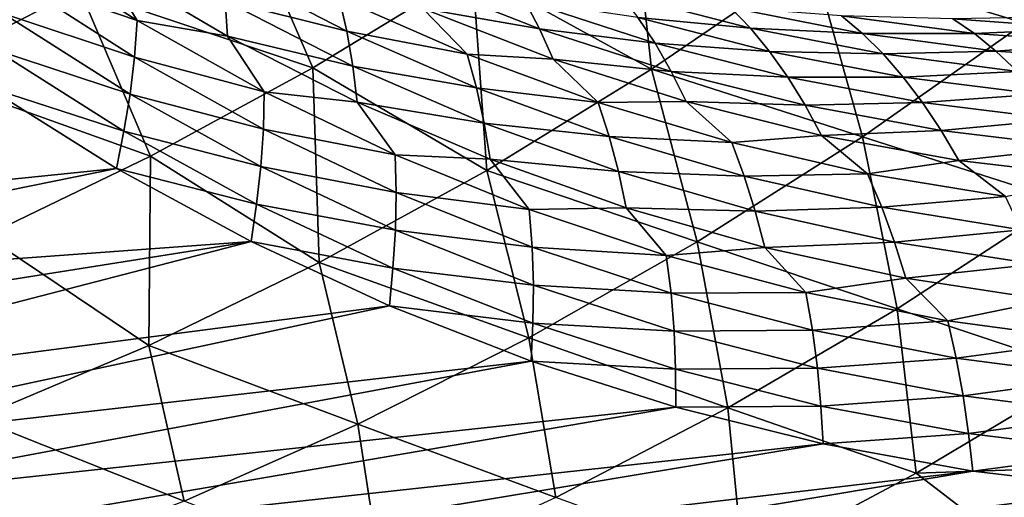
# Model space of a CAD drawing. Header units: metres. Extents: x -46 to 104, y -30 to 30.
# Tile 619 of 656: x 88.48 to 91.93, y -12.26 to -10.59. Entities that reach past the tile are written whole.
import ezdxf

# ---------------------------------------------------------------- set-up
doc = ezdxf.new("R2010")
doc.units = ezdxf.units.M
doc.layers.add('solid_26_000_502_XXX', color=7, linetype='CONTINUOUS')

msp = doc.modelspace()

# ---------------------------------------------------------------- linework, layer by layer
at = {"layer": 'solid_26_000_502_XXX'}
for points in [[(91.998573, -10.597742, 277.530273), (91.257797, -10.373158, 277.045166), (91.809578, -9.956502, 276.732849)], [(92.551643, -10.168541, 277.219482), (91.998573, -10.597742, 277.530273), (91.809578, -9.956502, 276.732849)], [(90.692917, -10.759432, 277.372742), (90.066513, -10.413447, 276.844635), (90.614464, -10.042553, 276.526123)], [(91.257797, -10.373158, 277.045166), (90.692917, -10.759432, 277.372742), (90.614464, -10.042553, 276.526123)], [(88.68985, -10.479208, 276.788361), (88.122704, -10.772085, 277.135803), (87.949928, -10.126171, 276.379517)], [(89.507423, -10.754422, 277.176941), (88.68985, -10.479208, 276.788361), (89.247696, -10.15531, 276.453613)], [(90.066513, -10.413447, 276.844635), (89.507423, -10.754422, 277.176941), (89.247696, -10.15531, 276.453613)], [(88.891769, -10.588792, 297.365173), (88.459984, -10.309841, 297.727661), (88.445129, -10.436358, 297.760468)], [(88.768692, -10.384678, 297.433105), (88.459984, -10.309841, 297.727661), (88.891769, -10.588792, 297.365173)], [(91.431999, -10.996733, 277.856598), (90.692917, -10.759432, 277.372742), (91.257797, -10.373158, 277.045166)], [(91.998573, -10.597742, 277.530273), (91.431999, -10.996733, 277.856598), (91.257797, -10.373158, 277.045166)], [(89.209122, -10.644283, 297.068207), (88.768692, -10.384678, 297.433105), (88.891769, -10.588792, 297.365173)], [(89.200203, -10.519485, 297.026825), (88.768692, -10.384678, 297.433105), (89.209122, -10.644283, 297.068207)], [(89.626625, -10.626513, 296.617767), (89.184738, -10.398569, 296.977509), (89.200203, -10.519485, 297.026825)], [(89.59935, -10.509254, 296.564911), (89.184738, -10.398569, 296.977509), (89.626625, -10.626513, 296.617767)], [(88.882988, -10.717382, 297.39325), (88.445129, -10.436358, 297.760468), (88.423439, -10.563901, 297.78479)], [(88.891769, -10.588792, 297.365173), (88.445129, -10.436358, 297.760468), (88.882988, -10.717382, 297.39325)], [(90.116249, -11.114432, 277.714844), (89.507423, -10.754422, 277.176941), (90.066513, -10.413447, 276.844635)], [(90.30117, -10.618684, 295.821564), (89.850197, -10.440914, 296.178009), (89.892563, -10.546463, 296.242706)], [(90.249352, -10.520124, 295.753296), (89.850197, -10.440914, 296.178009), (90.30117, -10.618684, 295.821564)], [(90.692917, -10.759432, 277.372742), (90.116249, -11.114432, 277.714844), (90.066513, -10.413447, 276.844635)], [(88.938461, -11.064713, 277.522278), (88.122704, -10.772085, 277.135803), (88.68985, -10.479208, 276.788361)], [(89.507423, -10.754422, 277.176941), (88.938461, -11.064713, 277.522278), (88.68985, -10.479208, 276.788361)], [(90.04747, -10.707488, 296.206512), (89.59935, -10.509254, 296.564911), (89.626625, -10.626513, 296.617767)], [(89.892563, -10.546463, 296.242706), (89.59935, -10.509254, 296.564911), (90.04747, -10.707488, 296.206512)], [(91.039246, -10.615852, 294.899017), (90.582016, -10.496317, 295.248566), (90.645508, -10.578055, 295.326874)], [(90.970024, -10.543708, 294.816895), (90.582016, -10.496317, 295.248566), (91.039246, -10.615852, 294.899017)], [(89.647766, -10.748599, 296.662811), (89.200203, -10.519485, 297.026825), (89.209122, -10.644283, 297.068207)], [(89.626625, -10.626513, 296.617767), (89.200203, -10.519485, 297.026825), (89.647766, -10.748599, 296.662811)], [(90.34832, -10.724598, 295.882782), (89.892563, -10.546463, 296.242706), (90.04747, -10.707488, 296.206512)], [(90.30117, -10.618684, 295.821564), (89.892563, -10.546463, 296.242706), (90.34832, -10.724598, 295.882782)], [(90.705559, -10.668544, 295.398865), (90.249352, -10.520124, 295.753296), (90.30117, -10.618684, 295.821564)], [(90.645508, -10.578055, 295.326874), (90.249352, -10.520124, 295.753296), (90.705559, -10.668544, 295.398865)], [(91.431473, -10.634483, 294.469971), (90.970024, -10.543708, 294.816895), (91.039246, -10.615852, 294.899017)], [(91.3582, -10.572573, 294.383728), (90.970024, -10.543708, 294.816895), (91.431473, -10.634483, 294.469971)], [(88.867516, -10.847036, 297.41272), (88.423439, -10.563901, 297.78479), (88.395088, -10.691538, 297.800446)], [(88.882988, -10.717382, 297.39325), (88.423439, -10.563901, 297.78479), (88.867516, -10.847036, 297.41272)], [(91.106148, -10.69735, 294.974945), (90.645508, -10.578055, 295.326874), (90.705559, -10.668544, 295.398865)], [(91.039246, -10.615852, 294.899017), (90.645508, -10.578055, 295.326874), (91.106148, -10.69735, 294.974945)], [(91.823242, -10.634644, 294.039856), (91.3582, -10.572573, 294.383728), (91.431473, -10.634483, 294.469971)], [(91.747345, -10.583349, 293.949524), (91.3582, -10.572573, 294.383728), (91.823242, -10.634644, 294.039856)], [(92.138519, -10.576282, 293.514618), (91.747345, -10.583349, 293.949524), (92.21534, -10.616733, 293.609131)], [(89.337311, -10.839109, 296.998444), (88.891769, -10.588792, 297.365173), (88.882988, -10.717382, 297.39325)], [(89.209122, -10.644283, 297.068207), (88.891769, -10.588792, 297.365173), (89.337311, -10.839109, 296.998444)], [(91.503586, -10.706218, 294.55011), (91.039246, -10.615852, 294.899017), (91.106148, -10.69735, 294.974945)], [(91.431473, -10.634483, 294.469971), (91.039246, -10.615852, 294.899017), (91.503586, -10.706218, 294.55011)], [(92.13356, -11.221307, 278.382782), (91.431999, -10.996733, 277.856598), (91.998573, -10.597742, 277.530273)], [(92.21534, -10.616733, 293.609131), (91.747345, -10.583349, 293.949524), (91.823242, -10.634644, 294.039856)], [(92.21534, -10.616733, 293.609131), (91.823242, -10.634644, 294.039856), (92.292969, -10.66753, 293.698303)], [(89.662636, -10.874616, 296.699707), (89.209122, -10.644283, 297.068207), (89.337311, -10.839109, 296.998444)], [(89.647766, -10.748599, 296.662811), (89.209122, -10.644283, 297.068207), (89.662636, -10.874616, 296.699707)], [(90.080185, -10.825456, 296.255341), (89.626625, -10.626513, 296.617767), (89.647766, -10.748599, 296.662811)], [(90.04747, -10.707488, 296.206512), (89.626625, -10.626513, 296.617767), (90.080185, -10.825456, 296.255341)], [(90.761765, -10.767113, 295.463989), (90.30117, -10.618684, 295.821564), (90.34832, -10.724598, 295.882782)], [(90.705559, -10.668544, 295.398865), (90.30117, -10.618684, 295.821564), (90.761765, -10.767113, 295.463989)], [(91.898827, -10.696065, 294.124512), (91.431473, -10.634483, 294.469971), (91.503586, -10.706218, 294.55011)], [(91.823242, -10.634644, 294.039856), (91.431473, -10.634483, 294.469971), (91.898827, -10.696065, 294.124512)], [(92.292969, -10.66753, 293.698303), (91.823242, -10.634644, 294.039856), (91.898827, -10.696065, 294.124512)], [(91.170128, -10.787559, 295.044189), (90.705559, -10.668544, 295.398865), (90.761765, -10.767113, 295.463989)], [(91.106148, -10.69735, 294.974945), (90.705559, -10.668544, 295.398865), (91.170128, -10.787559, 295.044189)], [(92.292969, -10.66753, 293.698303), (91.898827, -10.696065, 294.124512), (92.370865, -10.728292, 293.781464)], [(88.845474, -10.976807, 297.423431), (88.395088, -10.691538, 297.800446), (88.362633, -10.819774, 297.805359)], [(88.867516, -10.847036, 297.41272), (88.395088, -10.691538, 297.800446), (88.845474, -10.976807, 297.423431)], [(89.334755, -10.969312, 297.021759), (88.882988, -10.717382, 297.39325), (88.867516, -10.847036, 297.41272)], [(89.337311, -10.839109, 296.998444), (88.882988, -10.717382, 297.39325), (89.334755, -10.969312, 297.021759)], [(90.506004, -10.876612, 295.846375), (90.04747, -10.707488, 296.206512), (90.080185, -10.825456, 296.255341)], [(90.34832, -10.724598, 295.882782), (90.04747, -10.707488, 296.206512), (90.506004, -10.876612, 295.846375)], [(91.573921, -10.787219, 294.623688), (91.106148, -10.69735, 294.974945), (91.170128, -10.787559, 295.044189)], [(91.503586, -10.706218, 294.55011), (91.106148, -10.69735, 294.974945), (91.573921, -10.787219, 294.623688)], [(91.898827, -10.696065, 294.124512), (91.503586, -10.706218, 294.55011), (91.973824, -10.767175, 294.202728)], [(91.973824, -10.767175, 294.202728), (91.503586, -10.706218, 294.55011), (91.573921, -10.787219, 294.623688)], [(92.370865, -10.728292, 293.781464), (91.898827, -10.696065, 294.124512), (91.973824, -10.767175, 294.202728)], [(89.529121, -11.437343, 278.070679), (88.938461, -11.064713, 277.522278), (89.507423, -10.754422, 277.176941)], [(90.116249, -11.114432, 277.714844), (89.529121, -11.437343, 278.070679), (89.507423, -10.754422, 277.176941)], [(90.107094, -10.948282, 296.296112), (89.647766, -10.748599, 296.662811), (89.662636, -10.874616, 296.699707)], [(90.080185, -10.825456, 296.255341), (89.647766, -10.748599, 296.662811), (90.107094, -10.948282, 296.296112)], [(90.813736, -10.873032, 295.521759), (90.34832, -10.724598, 295.882782), (90.506004, -10.876612, 295.846375)], [(90.761765, -10.767113, 295.463989), (90.34832, -10.724598, 295.882782), (90.813736, -10.873032, 295.521759)], [(88.938461, -11.064713, 277.522278), (88.360886, -11.343623, 277.879883), (88.122704, -10.772085, 277.135803)], [(90.853203, -11.364604, 278.197723), (90.116249, -11.114432, 277.714844), (90.692917, -10.759432, 277.372742)], [(91.431999, -10.996733, 277.856598), (90.853203, -11.364604, 278.197723), (90.692917, -10.759432, 277.372742)], [(91.230751, -10.88581, 295.106232), (90.761765, -10.767113, 295.463989), (90.813736, -10.873032, 295.521759)], [(91.170128, -10.787559, 295.044189), (90.761765, -10.767113, 295.463989), (91.230751, -10.88581, 295.106232)], [(91.573921, -10.787219, 294.623688), (91.170128, -10.787559, 295.044189), (91.641846, -10.876857, 294.690216)], [(91.641846, -10.876857, 294.690216), (91.170128, -10.787559, 295.044189), (91.230751, -10.88581, 295.106232)], [(91.973824, -10.767175, 294.202728), (91.573921, -10.787219, 294.623688), (92.047592, -10.847427, 294.273987)], [(92.047592, -10.847427, 294.273987), (91.573921, -10.787219, 294.623688), (91.641846, -10.876857, 294.690216)], [(88.819572, -11.107097, 297.423279), (88.362633, -10.819774, 297.805359), (86.363426, -11.358782, 299.126404)], [(88.845474, -10.976807, 297.423431), (88.362633, -10.819774, 297.805359), (88.819572, -11.107097, 297.423279)], [(89.325645, -11.100602, 297.036377), (88.867516, -10.847036, 297.41272), (88.845474, -10.976807, 297.423431)], [(89.334755, -10.969312, 297.021759), (88.867516, -10.847036, 297.41272), (89.325645, -11.100602, 297.036377)], [(89.795464, -11.060145, 296.628448), (89.337311, -10.839109, 296.998444), (89.334755, -10.969312, 297.021759)], [(89.662636, -10.874616, 296.699707), (89.337311, -10.839109, 296.998444), (89.795464, -11.060145, 296.628448)], [(90.544235, -10.994878, 295.891205), (90.080185, -10.825456, 296.255341), (90.107094, -10.948282, 296.296112)], [(90.506004, -10.876612, 295.846375), (90.080185, -10.825456, 296.255341), (90.544235, -10.994878, 295.891205)], [(92.047592, -10.847427, 294.273987), (91.641846, -10.876857, 294.690216), (92.119469, -10.936203, 294.337891)], [(90.128021, -11.075067, 296.328552), (89.662636, -10.874616, 296.699707), (89.795464, -11.060145, 296.628448)], [(90.107094, -10.948282, 296.296112), (89.662636, -10.874616, 296.699707), (90.128021, -11.075067, 296.328552)], [(90.813736, -10.873032, 295.521759), (90.506004, -10.876612, 295.846375), (90.973747, -11.016184, 295.485413)], [(90.973747, -11.016184, 295.485413), (90.506004, -10.876612, 295.846375), (90.544235, -10.994878, 295.891205)], [(91.28759, -10.991372, 295.160614), (90.813736, -10.873032, 295.521759), (90.973747, -11.016184, 295.485413)], [(91.230751, -10.88581, 295.106232), (90.813736, -10.873032, 295.521759), (91.28759, -10.991372, 295.160614)], [(91.641846, -10.876857, 294.690216), (91.230751, -10.88581, 295.106232), (91.706902, -10.974463, 294.749237)], [(91.706902, -10.974463, 294.749237), (91.230751, -10.88581, 295.106232), (91.28759, -10.991372, 295.160614)], [(92.119469, -10.936203, 294.337891), (91.641846, -10.876857, 294.690216), (91.706902, -10.974463, 294.749237)], [(90.576996, -11.118012, 295.927734), (90.107094, -10.948282, 296.296112), (90.128021, -11.075067, 296.328552)], [(90.544235, -10.994878, 295.891205), (90.107094, -10.948282, 296.296112), (90.576996, -11.118012, 295.927734)], [(92.119469, -10.936203, 294.337891), (91.706902, -10.974463, 294.749237), (92.188957, -11.032836, 294.393921)], [(89.310066, -11.232022, 297.042175), (88.845474, -10.976807, 297.423431), (88.819572, -11.107097, 297.423279)], [(89.325645, -11.100602, 297.036377), (88.845474, -10.976807, 297.423431), (89.310066, -11.232022, 297.042175)], [(89.799248, -11.191487, 296.647003), (89.334755, -10.969312, 297.021759), (89.325645, -11.100602, 297.036377)], [(89.795464, -11.060145, 296.628448), (89.334755, -10.969312, 297.021759), (89.799248, -11.191487, 296.647003)], [(91.017563, -11.134337, 295.526306), (90.544235, -10.994878, 295.891205), (90.576996, -11.118012, 295.927734)], [(90.973747, -11.016184, 295.485413), (90.544235, -10.994878, 295.891205), (91.017563, -11.134337, 295.526306)], [(91.28759, -10.991372, 295.160614), (90.973747, -11.016184, 295.485413), (91.449501, -11.125841, 295.124603)], [(91.706902, -10.974463, 294.749237), (91.28759, -10.991372, 295.160614), (91.768631, -11.079306, 294.800262)], [(91.768631, -11.079306, 294.800262), (91.28759, -10.991372, 295.160614), (91.449501, -11.125841, 295.124603)], [(92.188957, -11.032836, 294.393921), (91.706902, -10.974463, 294.749237), (91.768631, -11.079306, 294.800262)], [(91.552544, -11.599941, 278.723389), (90.853203, -11.364604, 278.197723), (91.431999, -10.996733, 277.856598)], [(91.449501, -11.125841, 295.124603), (90.973747, -11.016184, 295.485413), (91.017563, -11.134337, 295.526306)], [(92.13356, -11.221307, 278.382782), (91.552544, -11.599941, 278.723389), (91.431999, -10.996733, 277.856598)], [(88.932892, -11.727416, 278.439423), (88.360886, -11.343623, 277.879883), (88.938461, -11.064713, 277.522278)], [(89.529121, -11.437343, 278.070679), (88.932892, -11.727416, 278.439423), (88.938461, -11.064713, 277.522278)], [(90.265022, -11.251325, 296.256104), (89.795464, -11.060145, 296.628448), (89.799248, -11.191487, 296.647003)], [(90.128021, -11.075067, 296.328552), (89.795464, -11.060145, 296.628448), (90.265022, -11.251325, 296.256104)], [(92.188957, -11.032836, 294.393921), (91.768631, -11.079306, 294.800262), (92.255577, -11.1366, 294.44165)], [(90.604065, -11.245107, 295.955719), (90.128021, -11.075067, 296.328552), (90.265022, -11.251325, 296.256104)], [(90.576996, -11.118012, 295.927734), (90.128021, -11.075067, 296.328552), (90.604065, -11.245107, 295.955719)], [(91.768631, -11.079306, 294.800262), (91.449501, -11.125841, 295.124603), (91.932014, -11.205298, 294.764832)], [(92.255577, -11.1366, 294.44165), (91.768631, -11.079306, 294.800262), (91.932014, -11.205298, 294.764832)], [(88.819572, -11.107097, 297.423279), (86.363426, -11.358782, 299.126404), (86.589523, -11.560854, 298.925659)], [(89.290878, -11.363861, 297.036896), (88.819572, -11.107097, 297.423279), (86.589523, -11.560854, 298.925659)], [(89.310066, -11.232022, 297.042175), (88.819572, -11.107097, 297.423279), (89.290878, -11.363861, 297.036896)], [(89.796638, -11.323933, 296.656738), (89.325645, -11.100602, 297.036377), (89.310066, -11.232022, 297.042175)], [(89.799248, -11.191487, 296.647003), (89.325645, -11.100602, 297.036377), (89.796638, -11.323933, 296.656738)], [(90.263512, -11.700519, 278.552856), (89.529121, -11.437343, 278.070679), (90.116249, -11.114432, 277.714844)], [(90.853203, -11.364604, 278.197723), (90.263512, -11.700519, 278.552856), (90.116249, -11.114432, 277.714844)], [(91.056236, -11.25734, 295.558655), (90.576996, -11.118012, 295.927734), (90.604065, -11.245107, 295.955719)], [(91.017563, -11.134337, 295.526306), (90.576996, -11.118012, 295.927734), (91.056236, -11.25734, 295.558655)], [(91.449501, -11.125841, 295.124603), (91.017563, -11.134337, 295.526306), (91.498924, -11.243468, 295.16156)], [(91.932014, -11.205298, 294.764832), (91.449501, -11.125841, 295.124603), (91.498924, -11.243468, 295.16156)], [(91.498924, -11.243468, 295.16156), (91.017563, -11.134337, 295.526306), (91.056236, -11.25734, 295.558655)], [(90.275261, -11.383331, 296.269958), (89.799248, -11.191487, 296.647003), (89.796638, -11.323933, 296.656738)], [(90.265022, -11.251325, 296.256104), (89.799248, -11.191487, 296.647003), (90.275261, -11.383331, 296.269958)], [(89.787651, -11.456513, 296.657623), (89.310066, -11.232022, 297.042175), (89.290878, -11.363861, 297.036896)], [(89.796638, -11.323933, 296.656738), (89.310066, -11.232022, 297.042175), (89.787651, -11.456513, 296.657623)], [(91.932014, -11.205298, 294.764832), (91.498924, -11.243468, 295.16156), (91.987068, -11.321986, 294.797974)], [(92.214203, -11.8203, 279.289093), (91.552544, -11.599941, 278.723389), (92.13356, -11.221307, 278.382782)], [(90.604065, -11.245107, 295.955719), (90.265022, -11.251325, 296.256104), (90.744781, -11.412152, 295.882446)], [(90.744781, -11.412152, 295.882446), (90.265022, -11.251325, 296.256104), (90.275261, -11.383331, 296.269958)], [(91.089508, -11.384287, 295.582245), (90.604065, -11.245107, 295.955719), (90.744781, -11.412152, 295.882446)], [(91.056236, -11.25734, 295.558655), (90.604065, -11.245107, 295.955719), (91.089508, -11.384287, 295.582245)], [(91.498924, -11.243468, 295.16156), (91.056236, -11.25734, 295.558655), (91.543549, -11.365904, 295.189789)], [(91.543549, -11.365904, 295.189789), (91.056236, -11.25734, 295.558655), (91.089508, -11.384287, 295.582245)], [(91.987068, -11.321986, 294.797974), (91.498924, -11.243468, 295.16156), (91.543549, -11.365904, 295.189789)], [(90.279251, -11.516443, 296.274872), (89.796638, -11.323933, 296.656738), (89.787651, -11.456513, 296.657623)], [(90.275261, -11.383331, 296.269958), (89.796638, -11.323933, 296.656738), (90.279251, -11.516443, 296.274872)], [(91.987068, -11.321986, 294.797974), (91.543549, -11.365904, 295.189789), (92.037659, -11.443415, 294.822144)], [(89.290878, -11.363861, 297.036896), (86.589523, -11.560854, 298.925659), (86.820442, -11.755476, 298.722931)], [(89.290878, -11.363861, 297.036896), (86.820442, -11.755476, 298.722931), (87.056137, -11.942615, 298.51825)], [(89.775307, -11.589385, 296.647278), (89.290878, -11.363861, 297.036896), (87.056137, -11.942615, 298.51825)], [(88.932892, -11.727416, 278.439423), (88.328926, -11.983985, 278.820221), (88.360886, -11.343623, 277.879883)], [(89.787651, -11.456513, 296.657623), (89.290878, -11.363861, 297.036896), (89.775307, -11.589385, 296.647278)], [(90.960258, -11.946681, 279.078278), (90.263512, -11.700519, 278.552856), (90.853203, -11.364604, 278.197723)], [(91.552544, -11.599941, 278.723389), (90.960258, -11.946681, 279.078278), (90.853203, -11.364604, 278.197723)], [(91.543549, -11.365904, 295.189789), (91.089508, -11.384287, 295.582245), (91.583061, -11.492241, 295.209045)], [(92.037659, -11.443415, 294.822144), (91.543549, -11.365904, 295.189789), (91.583061, -11.492241, 295.209045)], [(90.761551, -11.544341, 295.891571), (90.275261, -11.383331, 296.269958), (90.279251, -11.516443, 296.274872)], [(90.744781, -11.412152, 295.882446), (90.275261, -11.383331, 296.269958), (90.761551, -11.544341, 295.891571)], [(91.089508, -11.384287, 295.582245), (90.744781, -11.412152, 295.882446), (91.23349, -11.542209, 295.508392)], [(91.583061, -11.492241, 295.209045), (91.089508, -11.384287, 295.582245), (91.23349, -11.542209, 295.508392)], [(89.664268, -12.00371, 278.921173), (88.932892, -11.727416, 278.439423), (89.529121, -11.437343, 278.070679)], [(90.263512, -11.700519, 278.552856), (89.664268, -12.00371, 278.921173), (89.529121, -11.437343, 278.070679)], [(91.23349, -11.542209, 295.508392), (90.744781, -11.412152, 295.882446), (90.761551, -11.544341, 295.891571)], [(92.037659, -11.443415, 294.822144), (91.583061, -11.492241, 295.209045), (92.083435, -11.568684, 294.837158)], [(90.276962, -11.649689, 296.270813), (89.787651, -11.456513, 296.657623), (89.775307, -11.589385, 296.647278)], [(90.279251, -11.516443, 296.274872), (89.787651, -11.456513, 296.657623), (90.276962, -11.649689, 296.270813)], [(91.583061, -11.492241, 295.209045), (91.23349, -11.542209, 295.508392), (91.729881, -11.641158, 295.134949)], [(92.083435, -11.568684, 294.837158), (91.583061, -11.492241, 295.209045), (91.729881, -11.641158, 295.134949)], [(99.723099, -11.530102, 289.561859), (88.8218, -13.029628, 297.046387), (99.456894, -11.725806, 289.713562)], [(94.504982, -12.143112, 293.164917), (88.8218, -13.029628, 297.046387), (99.723099, -11.530102, 289.561859)], [(90.772224, -11.677629, 295.891693), (90.279251, -11.516443, 296.274872), (90.276962, -11.649689, 296.270813)], [(90.761551, -11.544341, 295.891571), (90.279251, -11.516443, 296.274872), (90.772224, -11.677629, 295.891693)], [(91.23349, -11.542209, 295.508392), (90.761551, -11.544341, 295.891571), (91.256851, -11.674099, 295.512909)], [(91.256851, -11.674099, 295.512909), (90.761551, -11.544341, 295.891571), (90.772224, -11.677629, 295.891693)], [(91.729881, -11.641158, 295.134949), (91.23349, -11.542209, 295.508392), (91.256851, -11.674099, 295.512909)], [(92.083435, -11.568684, 294.837158), (91.729881, -11.641158, 295.134949), (92.232658, -11.708743, 294.763062)], [(89.775307, -11.589385, 296.647278), (87.056137, -11.942615, 298.51825), (87.296127, -12.12189, 298.312042)], [(90.271568, -11.783073, 296.255432), (89.775307, -11.589385, 296.647278), (87.296127, -12.12189, 298.312042)], [(90.276962, -11.649689, 296.270813), (89.775307, -11.589385, 296.647278), (90.271568, -11.783073, 296.255432)], [(91.619347, -12.17577, 279.644104), (90.960258, -11.946681, 279.078278), (91.552544, -11.599941, 278.723389)], [(92.214203, -11.8203, 279.289093), (91.619347, -12.17577, 279.644104), (91.552544, -11.599941, 278.723389)], [(90.776718, -11.811038, 295.882782), (90.276962, -11.649689, 296.270813), (90.271568, -11.783073, 296.255432)], [(90.772224, -11.677629, 295.891693), (90.276962, -11.649689, 296.270813), (90.776718, -11.811038, 295.882782)], [(91.729881, -11.641158, 295.134949), (91.256851, -11.674099, 295.512909), (91.759865, -11.772264, 295.134888)], [(92.232658, -11.708743, 294.763062), (91.729881, -11.641158, 295.134949), (91.759865, -11.772264, 295.134888)], [(91.256851, -11.674099, 295.512909), (90.772224, -11.677629, 295.891693), (91.274261, -11.807065, 295.50827)], [(91.274261, -11.807065, 295.50827), (90.772224, -11.677629, 295.891693), (90.776718, -11.811038, 295.882782)], [(91.759865, -11.772264, 295.134888), (91.256851, -11.674099, 295.512909), (91.274261, -11.807065, 295.50827)], [(90.358047, -12.260745, 279.446625), (89.664268, -12.00371, 278.921173), (90.263512, -11.700519, 278.552856)], [(90.960258, -11.946681, 279.078278), (90.358047, -12.260745, 279.446625), (90.263512, -11.700519, 278.552856)], [(92.232658, -11.708743, 294.763062), (91.759865, -11.772264, 295.134888), (92.269279, -11.838582, 294.758484)], [(89.056831, -12.273489, 279.30188), (88.328926, -11.983985, 278.820221), (88.932892, -11.727416, 278.439423)], [(99.456894, -11.725806, 289.713562), (88.8218, -13.029628, 297.046387), (89.088829, -13.152022, 296.83197)], [(89.664268, -12.00371, 278.921173), (89.056831, -12.273489, 279.30188), (88.932892, -11.727416, 278.439423)], [(99.456894, -11.725806, 289.713562), (89.088829, -13.152022, 296.83197), (99.187355, -11.913987, 289.86911)], [(90.271568, -11.783073, 296.255432), (87.296127, -12.12189, 298.312042), (87.540443, -12.293326, 298.104279)], [(90.778343, -11.944412, 295.862396), (90.271568, -11.783073, 296.255432), (87.540443, -12.293326, 298.104279)], [(90.776718, -11.811038, 295.882782), (90.271568, -11.783073, 296.255432), (90.778343, -11.944412, 295.862396)], [(91.759865, -11.772264, 295.134888), (91.274261, -11.807065, 295.50827), (91.784042, -11.904415, 295.12558)], [(92.269279, -11.838582, 294.758484), (91.759865, -11.772264, 295.134888), (91.784042, -11.904415, 295.12558)], [(91.274261, -11.807065, 295.50827), (90.776718, -11.811038, 295.882782), (91.285591, -11.940137, 295.494537)], [(91.285591, -11.940137, 295.494537), (90.776718, -11.811038, 295.882782), (90.778343, -11.944412, 295.862396)], [(91.784042, -11.904415, 295.12558), (91.274261, -11.807065, 295.50827), (91.285591, -11.940137, 295.494537)], [(92.656929, -12.140082, 280.000458), (91.619347, -12.17577, 279.644104), (92.214203, -11.8203, 279.289093)], [(92.269279, -11.838582, 294.758484), (91.784042, -11.904415, 295.12558), (92.30024, -11.969423, 294.744598)], [(99.187355, -11.913987, 289.86911), (89.088829, -13.152022, 296.83197), (89.358986, -13.265913, 296.617004)], [(99.187355, -11.913987, 289.86911), (89.358986, -13.265913, 296.617004), (98.91465, -12.094517, 290.028442)], [(91.784042, -11.904415, 295.12558), (91.285591, -11.940137, 295.494537), (91.802246, -12.036646, 295.107117)], [(92.30024, -11.969423, 294.744598), (91.784042, -11.904415, 295.12558), (91.802246, -12.036646, 295.107117)], [(90.778343, -11.944412, 295.862396), (87.540443, -12.293326, 298.104279), (87.788864, -12.45678, 297.895142)], [(91.294304, -12.072973, 295.469177), (90.778343, -11.944412, 295.862396), (87.788864, -12.45678, 297.895142)], [(91.014252, -12.498551, 280.012787), (90.358047, -12.260745, 279.446625), (90.960258, -11.946681, 279.078278)], [(91.285591, -11.940137, 295.494537), (90.778343, -11.944412, 295.862396), (91.294304, -12.072973, 295.469177)], [(91.619347, -12.17577, 279.644104), (91.014252, -12.498551, 280.012787), (90.960258, -11.946681, 279.078278)], [(91.802246, -12.036646, 295.107117), (91.285591, -11.940137, 295.494537), (91.294304, -12.072973, 295.469177)], [(89.056831, -12.273489, 279.30188), (88.442589, -12.50924, 279.694061), (88.328926, -11.983985, 278.820221)], [(92.30024, -11.969423, 294.744598), (91.802246, -12.036646, 295.107117), (92.325325, -12.100309, 294.721497)], [(89.747269, -12.541422, 279.827576), (89.056831, -12.273489, 279.30188), (89.664268, -12.00371, 278.921173)], [(90.358047, -12.260745, 279.446625), (89.747269, -12.541422, 279.827576), (89.664268, -12.00371, 278.921173)], [(91.802246, -12.036646, 295.107117), (91.294304, -12.072973, 295.469177), (91.818069, -12.168416, 295.076904)], [(92.325325, -12.100309, 294.721497), (91.802246, -12.036646, 295.107117), (91.818069, -12.168416, 295.076904)], [(91.294304, -12.072973, 295.469177), (87.788864, -12.45678, 297.895142), (88.041389, -12.612253, 297.684631)], [(91.818069, -12.168416, 295.076904), (91.294304, -12.072973, 295.469177), (88.041389, -12.612253, 297.684631)], [(98.91465, -12.094517, 290.028442), (89.358986, -13.265913, 296.617004), (89.632271, -13.371301, 296.401459)], [(98.91465, -12.094517, 290.028442), (89.632271, -13.371301, 296.401459), (98.638924, -12.267307, 290.191406)], [(92.325325, -12.100309, 294.721497), (91.818069, -12.168416, 295.076904), (92.348251, -12.230488, 294.686523)], [(94.504982, -12.143112, 293.164917), (93.963249, -12.215281, 293.537323), (88.8218, -13.029628, 297.046387)], [(92.656929, -12.140082, 280.000458), (92.042114, -12.500151, 280.368805), (91.619347, -12.17577, 279.644104)], [(91.818069, -12.168416, 295.076904), (88.041389, -12.612253, 297.684631), (88.297821, -12.759605, 297.4729)], [(92.348251, -12.230488, 294.686523), (91.818069, -12.168416, 295.076904), (88.297821, -12.759605, 297.4729)], [(92.042114, -12.500151, 280.368805), (91.014252, -12.498551, 280.012787), (91.619347, -12.17577, 279.644104)], [(92.348251, -12.230488, 294.686523), (88.297821, -12.759605, 297.4729), (88.558136, -12.898827, 297.26001)], [(92.883453, -12.259026, 294.299133), (92.348251, -12.230488, 294.686523), (88.558136, -12.898827, 297.26001)], [(93.963249, -12.215281, 293.537323), (93.422264, -12.253952, 293.91571), (88.8218, -13.029628, 297.046387)], [(93.422264, -12.253952, 293.91571), (88.558136, -12.898827, 297.26001), (88.8218, -13.029628, 297.046387)], [(93.422264, -12.253952, 293.91571), (92.883453, -12.259026, 294.299133), (88.558136, -12.898827, 297.26001)]]:
    msp.add_3dface(points, dxfattribs=at)

doc.saveas('drawing.dxf')
